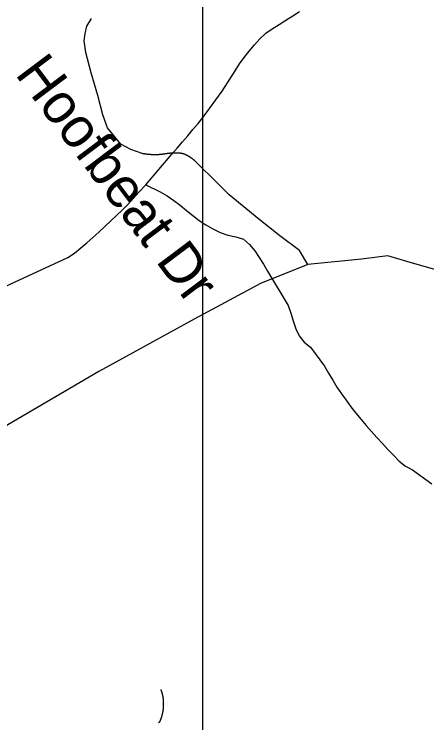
# Model space of a CAD drawing. Extents: x 1268485 to 1426702, y 514839 to 616766.
# Drawn here: x 1379738 to 1380577, y 560532 to 561973 of the extents above; entities that cross this region are included whole.
import ezdxf

# ---------------------------------------------------------------- set-up
doc = ezdxf.new("R2010")
doc.units = 0
for name, color, linetype in [('Old_Level_10', 7, 'Continuous'), ('Old_Level_3', 7, 'Continuous'), ('Old_Level_32', 7, 'Continuous'), ('Old_Level_35', 7, 'Continuous'), ('Old_Level_62', 7, 'Continuous')]:
    doc.layers.add(name, color=color, linetype=linetype)

msp = doc.modelspace()

# ---------------------------------------------------------------- linework, layer by layer
at = {"layer": 'Old_Level_3'}
msp.add_lwpolyline([(1386957.915, 559575.931), (1380121.397, 559575.931), (1380121.397, 562494.532), (1386957.915, 562494.532), (1386957.915, 559575.931)], dxfattribs=at)
at = {"layer": 'Old_Level_32'}
for points in [[(1380443.997, 561474.574), (1380334.654, 561463.773), (1380238.912, 561424.977), (1380103.692, 561352.835), (1379909.665, 561246.312), (1379724.582, 561138.118), (1379607.884, 561051.87), (1379380.263, 560914.349), (1379285.608, 560815.155), (1379179.685, 560673.126), (1379161.656, 560632.546), (1379148.134, 560587.458), (1379148.134, 560549.133), (1379154.269, 560517.657)], [(1382698.901, 560265.908), (1382607.552, 560399.811), (1382439.893, 560619.591), (1382338.628, 560751.729), (1382267.527, 560863.067), (1382220.759, 560894.763), (1382177.008, 560908.347), (1382055.246, 560923.05), (1381956.616, 560944.94), (1381704.094, 561002.303), (1381597.467, 561027.524), (1381262.207, 561132.665), (1381149.031, 561184.541), (1380964.988, 561276.289), (1380776.707, 561366.321), (1380628.189, 561443.547), (1380536.398, 561470.065), (1380497.855, 561481.734), (1380443.997, 561474.574)]]:
    msp.add_lwpolyline(points, dxfattribs=at)
at = {"layer": 'Old_Level_35'}
for points in [[(1379998.368, 561689.382), (1379974.89, 561697.584), (1379954.59, 561708.81), (1379927.42, 561741.926), (1379917.783, 561767.865), (1379908.043, 561807.235), (1379894.612, 561853.526), (1379883.334, 561895.049), (1379880.463, 561918.476), (1379882.104, 561933.804), (1379885.487, 561948.26), (1379894.92, 561964.202)], [(1380045.838, 561688.766), (1380045.325, 561688.664), (1380044.915, 561688.612), (1380044.402, 561688.561), (1380043.89, 561688.459), (1380043.48, 561688.356), (1380042.967, 561688.305), (1380042.454, 561688.254), (1380042.044, 561688.202), (1380041.532, 561688.151), (1380041.122, 561688.049), (1380040.609, 561687.997), (1380040.096, 561687.946), (1380039.584, 561687.895), (1380039.174, 561687.792), (1380038.661, 561687.741), (1380038.251, 561687.741), (1380037.738, 561687.689), (1380037.226, 561687.639), (1380036.713, 561687.587), (1380036.2, 561687.587), (1380035.79, 561687.484), (1380035.38, 561687.434), (1380034.868, 561687.434), (1380034.355, 561687.382), (1380033.842, 561687.331), (1380033.33, 561687.331), (1380032.92, 561687.229), (1380032.509, 561687.229), (1380031.997, 561687.177), (1380031.484, 561687.177), (1380030.972, 561687.177), (1380030.459, 561687.126), (1380030.049, 561687.126), (1380029.639, 561687.074), (1380029.126, 561687.074), (1380028.613, 561687.074), (1380028.101, 561687.074), (1380027.588, 561687.023), (1380027.076, 561687.023), (1380026.665, 561687.023), (1380026.255, 561687.023), (1380025.743, 561687.023), (1380025.23, 561687.023), (1380024.717, 561687.023), (1380024.205, 561687.023), (1380023.795, 561687.023), (1380023.385, 561687.023), (1380022.872, 561687.023), (1380022.359, 561687.023), (1380021.847, 561687.023), (1380021.334, 561687.023), (1380020.924, 561687.023), (1380020.411, 561687.023), (1380020.001, 561687.023), (1380019.489, 561687.074), (1380018.976, 561687.074), (1380018.463, 561687.074), (1380017.951, 561687.126), (1380017.541, 561687.126), (1380017.028, 561687.126), (1380016.618, 561687.177), (1380016.105, 561687.177), (1380015.593, 561687.229), (1380015.08, 561687.229), (1380014.67, 561687.331), (1380014.157, 561687.331), (1380013.747, 561687.382), (1380013.235, 561687.382), (1380012.722, 561687.434), (1380012.209, 561687.484), (1380011.799, 561687.484), (1380011.287, 561687.587), (1380010.876, 561687.639), (1380010.364, 561687.639), (1380009.851, 561687.689), (1380009.339, 561687.741), (1380008.826, 561687.792), (1380008.416, 561687.895), (1380008.006, 561687.946), (1380007.493, 561687.997), (1380006.98, 561688.049), (1380006.468, 561688.049), (1380005.955, 561688.202), (1380005.545, 561688.254), (1380005.135, 561688.305), (1380004.622, 561688.356), (1380004.11, 561688.459), (1380003.597, 561688.51), (1380003.084, 561688.561), (1380002.777, 561688.612), (1380002.264, 561688.766), (1380001.752, 561688.817), (1380001.239, 561688.869), (1380000.726, 561688.92), (1380000.419, 561689.074), (1379999.906, 561689.125), (1379999.394, 561689.176), (1379998.881, 561689.33), (1379998.368, 561689.382)], [(1380079.979, 561689.382), (1380079.671, 561689.432), (1380079.261, 561689.484), (1380078.954, 561689.484), (1380078.646, 561689.587), (1380078.236, 561689.637), (1380077.826, 561689.637), (1380077.518, 561689.689), (1380077.211, 561689.689), (1380076.903, 561689.74), (1380076.493, 561689.74), (1380076.083, 561689.792), (1380075.878, 561689.894), (1380075.468, 561689.894), (1380075.16, 561689.945), (1380074.75, 561689.945), (1380074.545, 561689.945), (1380074.135, 561689.997), (1380073.725, 561689.997), (1380073.417, 561690.048), (1380073.11, 561690.048), (1380072.7, 561690.048), (1380072.392, 561690.15), (1380071.982, 561690.15), (1380071.777, 561690.15), (1380071.367, 561690.202), (1380070.957, 561690.202), (1380070.649, 561690.202), (1380070.342, 561690.253), (1380070.034, 561690.253), (1380069.624, 561690.253), (1380069.214, 561690.253), (1380068.906, 561690.253), (1380068.599, 561690.304), (1380068.291, 561690.304), (1380067.881, 561690.304), (1380067.471, 561690.304), (1380067.266, 561690.304), (1380066.856, 561690.304), (1380066.548, 561690.304), (1380066.138, 561690.304), (1380065.83, 561690.304), (1380065.523, 561690.304), (1380065.113, 561690.355), (1380064.703, 561690.304), (1380064.498, 561690.304), (1380064.087, 561690.304), (1380063.78, 561690.304), (1380063.37, 561690.304), (1380062.96, 561690.304), (1380062.755, 561690.304), (1380062.345, 561690.304), (1380062.037, 561690.304), (1380061.627, 561690.304), (1380061.422, 561690.304), (1380061.012, 561690.253), (1380060.602, 561690.253), (1380060.294, 561690.253), (1380059.986, 561690.253), (1380059.576, 561690.202), (1380059.269, 561690.202), (1380058.859, 561690.202), (1380058.551, 561690.202), (1380058.243, 561690.15), (1380057.833, 561690.15), (1380057.526, 561690.15), (1380057.116, 561690.048), (1380056.911, 561690.048), (1380056.501, 561689.997), (1380056.09, 561689.997), (1380055.783, 561689.997), (1380055.475, 561689.945), (1380055.168, 561689.945), (1380054.758, 561689.894), (1380054.348, 561689.894), (1380054.142, 561689.792), (1380053.732, 561689.792), (1380053.425, 561689.74), (1380053.015, 561689.74), (1380052.707, 561689.689), (1380052.4, 561689.637), (1380051.989, 561689.637), (1380051.579, 561689.587), (1380051.374, 561689.587), (1380050.964, 561689.484), (1380050.657, 561689.432), (1380050.246, 561689.432), (1380050.041, 561689.382), (1380049.631, 561689.33), (1380049.221, 561689.227), (1380048.914, 561689.227), (1380048.606, 561689.176), (1380048.298, 561689.125), (1380047.888, 561689.074), (1380047.478, 561689.022), (1380047.273, 561689.022), (1380046.863, 561688.92), (1380046.453, 561688.869), (1380046.145, 561688.817), (1380045.838, 561688.766)], [(1380107.456, 561672.311), (1380107.251, 561672.567), (1380107.046, 561672.823), (1380106.738, 561672.977), (1380106.533, 561673.233), (1380106.226, 561673.49), (1380106.021, 561673.695), (1380105.713, 561673.951), (1380105.611, 561674.208), (1380105.405, 561674.361), (1380105.098, 561674.618), (1380104.893, 561674.823), (1380104.585, 561675.079), (1380104.38, 561675.335), (1380104.175, 561675.489), (1380103.868, 561675.746), (1380103.663, 561675.951), (1380103.355, 561676.104), (1380103.15, 561676.361), (1380102.842, 561676.566), (1380102.637, 561676.822), (1380102.33, 561676.976), (1380102.125, 561677.181), (1380101.92, 561677.437), (1380101.612, 561677.642), (1380101.407, 561677.796), (1380101.099, 561678.052), (1380100.894, 561678.257), (1380100.484, 561678.462), (1380100.279, 561678.616), (1380099.972, 561678.872), (1380099.767, 561679.077), (1380099.459, 561679.231), (1380099.254, 561679.437), (1380099.049, 561679.642), (1380098.741, 561679.795), (1380098.331, 561680), (1380098.126, 561680.205), (1380097.921, 561680.359), (1380097.613, 561680.615), (1380097.408, 561680.82), (1380097.101, 561680.923), (1380096.793, 561681.128), (1380096.486, 561681.333), (1380096.281, 561681.487), (1380095.973, 561681.692), (1380095.768, 561681.897), (1380095.358, 561682.051), (1380095.153, 561682.256), (1380094.845, 561682.461), (1380094.64, 561682.563), (1380094.23, 561682.768), (1380094.025, 561682.922), (1380093.718, 561683.127), (1380093.512, 561683.23), (1380093.102, 561683.435), (1380092.897, 561683.64), (1380092.59, 561683.743), (1380092.385, 561683.948), (1380091.975, 561684.05), (1380091.77, 561684.255), (1380091.462, 561684.358), (1380091.154, 561684.563), (1380090.847, 561684.768), (1380090.642, 561684.87), (1380090.232, 561685.024), (1380090.027, 561685.178), (1380089.719, 561685.331), (1380089.411, 561685.486), (1380089.104, 561685.639), (1380088.899, 561685.741), (1380088.489, 561685.947), (1380088.284, 561686.049), (1380087.874, 561686.203), (1380087.668, 561686.357), (1380087.361, 561686.511), (1380086.951, 561686.613), (1380086.746, 561686.767), (1380086.336, 561686.869), (1380086.131, 561687.023), (1380085.926, 561687.177), (1380085.515, 561687.331), (1380085.208, 561687.434), (1380084.9, 561687.587), (1380084.593, 561687.689), (1380084.285, 561687.792), (1380083.978, 561687.946), (1380083.772, 561688.049), (1380083.362, 561688.202), (1380083.157, 561688.305), (1380082.747, 561688.356), (1380082.542, 561688.51), (1380082.132, 561688.612), (1380081.824, 561688.766), (1380081.517, 561688.869), (1380081.209, 561688.92), (1380080.902, 561689.074), (1380080.594, 561689.176), (1380080.287, 561689.33), (1380079.979, 561689.382)], [(1380334.654, 561463.773), (1380318.25, 561492.172), (1380278.162, 561522.264), (1380235.511, 561556.046), (1380174.713, 561605.618), (1380151.132, 561629.045), (1380107.456, 561672.311)], [(1380035.995, 560599.837), (1380036.2, 560599.12), (1380036.508, 560598.504), (1380036.713, 560597.889), (1380036.918, 560597.274), (1380037.123, 560596.556), (1380037.328, 560595.941), (1380037.533, 560595.274), (1380037.738, 560594.608), (1380037.841, 560593.942), (1380038.148, 560593.326), (1380038.251, 560592.609), (1380038.353, 560591.994), (1380038.661, 560591.328), (1380038.764, 560590.712), (1380038.866, 560589.995), (1380039.174, 560589.328), (1380039.276, 560588.713), (1380039.379, 560587.995), (1380039.481, 560587.329), (1380039.584, 560586.714), (1380039.789, 560585.996), (1380039.891, 560585.329), (1380039.994, 560584.663), (1380040.096, 560583.997), (1380040.301, 560583.331), (1380040.301, 560582.613), (1380040.404, 560581.998), (1380040.506, 560581.331), (1380040.506, 560580.613), (1380040.609, 560579.947), (1380040.712, 560579.23), (1380040.712, 560578.563), (1380040.917, 560577.948), (1380040.917, 560577.23), (1380041.019, 560576.564), (1380041.019, 560575.897), (1380041.019, 560575.179), (1380041.122, 560574.513), (1380041.122, 560573.796), (1380041.122, 560573.129), (1380041.122, 560572.514), (1380041.122, 560571.796), (1380041.122, 560571.13), (1380041.224, 560570.463), (1380041.224, 560569.745), (1380041.122, 560569.079), (1380041.122, 560568.362), (1380041.122, 560567.695), (1380041.122, 560566.977), (1380041.122, 560566.362), (1380041.122, 560565.696), (1380041.019, 560564.978), (1380041.019, 560564.312), (1380041.019, 560563.646), (1380040.917, 560562.928), (1380040.917, 560562.261), (1380040.712, 560561.646), (1380040.712, 560560.928), (1380040.609, 560560.262), (1380040.506, 560559.545), (1380040.506, 560558.878), (1380040.404, 560558.212), (1380040.301, 560557.545), (1380040.301, 560556.879), (1380040.096, 560556.212), (1380039.994, 560555.494), (1380039.891, 560554.879), (1380039.789, 560554.213), (1380039.584, 560553.496), (1380039.481, 560552.829), (1380039.379, 560552.214), (1380039.276, 560551.496), (1380039.174, 560550.881), (1380038.866, 560550.163), (1380038.764, 560549.497), (1380038.661, 560548.882), (1380038.353, 560548.164), (1380038.251, 560547.549), (1380038.148, 560546.882), (1380037.841, 560546.267), (1380037.738, 560545.549), (1380037.533, 560544.934), (1380037.328, 560544.268), (1380037.123, 560543.601), (1380036.918, 560542.935), (1380036.713, 560542.32), (1380036.508, 560541.705), (1380036.2, 560540.987), (1380035.995, 560540.372), (1380035.893, 560539.757), (1380035.585, 560539.142), (1380035.38, 560538.475), (1380035.175, 560537.809), (1380034.868, 560537.194), (1380034.663, 560536.579), (1380034.355, 560535.964), (1380034.047, 560535.297), (1380033.74, 560534.682), (1380033.535, 560534.066)], [(1380033.535, 560534.066), (1380033.227, 560533.708), (1380032.92, 560533.246), (1380032.509, 560532.888), (1380032.202, 560532.426), (1380031.894, 560532.068), (1380031.587, 560531.708)]]:
    msp.add_lwpolyline(points, dxfattribs=at)
at = {"layer": 'Old_Level_62'}
for points in [[(1380005.238, 561625.918), (1380058.654, 561688.254), (1380069.316, 561700.71), (1380079.979, 561713.218), (1380090.642, 561725.727), (1380101.202, 561738.235), (1380111.66, 561750.845), (1380122.117, 561763.508), (1380160.462, 561816.514), (1380187.221, 561857.729), (1380195.833, 561871.673), (1380205.368, 561885.052), (1380215.621, 561897.868), (1380226.386, 561910.273), (1380237.254, 561922.782), (1380249.25, 561934.06), (1380262.783, 561943.184), (1380276.521, 561952.053), (1380290.362, 561960.819), (1380304.306, 561969.483), (1380318.25, 561978.095)], [(1379602.646, 561365.918), (1379846.937, 561478.024), (1379860.368, 561487.251), (1379873.081, 561497.453), (1379885.59, 561508.013), (1379897.995, 561518.829), (1379910.196, 561529.851), (1379922.294, 561541.077), (1379934.29, 561552.355), (1379946.183, 561563.685), (1379957.973, 561575.065), (1379969.456, 561586.804), (1379980.529, 561598.851), (1379991.602, 561611.052), (1380005.238, 561625.918)], [(1380005.238, 561625.918), (1380034.868, 561611.615), (1380049.119, 561603.567), (1380062.55, 561594.186), (1380075.468, 561584.19), (1380088.284, 561573.835), (1380101.202, 561563.582), (1380114.223, 561553.637), (1380127.756, 561544.41), (1380142.11, 561536.258), (1380156.976, 561529.184), (1380172.355, 561523.75), (1380188.349, 561519.854), (1380204.036, 561515.138), (1380216.646, 561504.63), (1380226.899, 561491.814), (1380235.921, 561478.178), (1380244.636, 561464.234), (1380253.145, 561450.188), (1380294.669, 561380.521), (1380300.102, 561364.989), (1380305.126, 561349.046), (1380310.56, 561333.359), (1380317.429, 561318.698), (1380327.272, 561306.139), (1380340.293, 561295.732), (1380368.897, 561257.029), (1380377.099, 561242.829), (1380385.507, 561228.732), (1380394.221, 561214.789), (1380403.346, 561201.153), (1380412.881, 561187.772), (1380422.724, 561174.649), (1380432.874, 561161.783), (1380443.229, 561149.069), (1380453.891, 561136.561), (1380464.657, 561124.206), (1380475.627, 561112.006), (1380486.7, 561099.857), (1380497.875, 561087.81), (1380509.153, 561075.917), (1380520.841, 561064.331), (1380533.349, 561053.771), (1380548.113, 561046.492), (1380587.38, 561017.682)]]:
    msp.add_lwpolyline(points, dxfattribs=at)

# ---------------------------------------------------------------- texts
at = {"layer": 'Old_Level_10'}
msp.add_text('Hoofbeat Dr', height=82.02083, rotation=306.961347, dxfattribs=at).set_placement((1379738.061, 561851.089))

doc.saveas('drawing.dxf')
